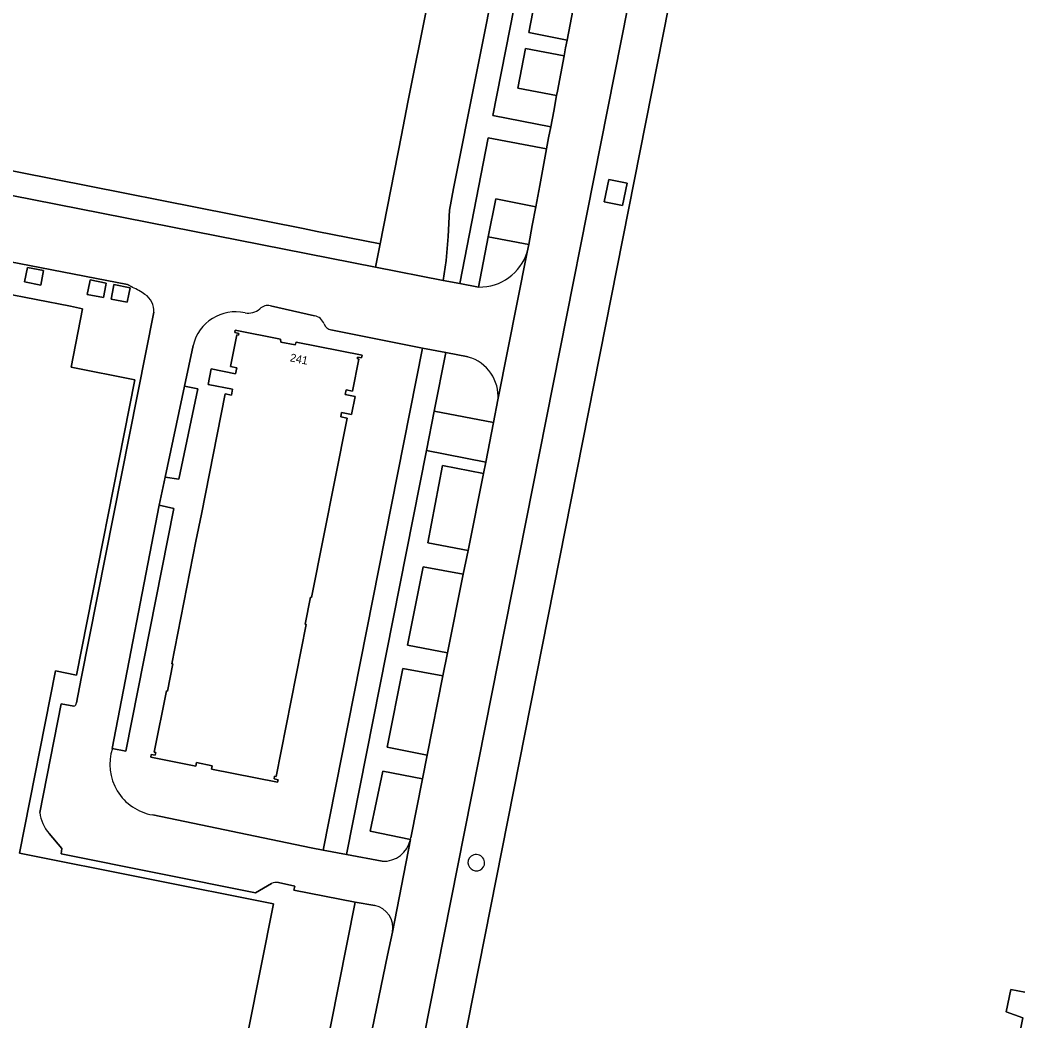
# Model space of a CAD drawing. Extents: x 158793 to 159888, y 384317 to 385256.
# Drawn here: x 159267.7 to 159393, y 384803.8 to 384928.9 of the extents above; entities that cross this region are included whole.
import ezdxf

# ---------------------------------------------------------------- set-up
doc = ezdxf.new("R2010")
doc.units = 0
for name, color, linetype in [('IMGEO_Groenvoorziening', 7, 'Continuous'), ('IMGEO_Opslagtank', 7, 'Continuous'), ('IMGEO_Pand', 7, 'Continuous'), ('IMGEO_Pand_nummerreeks', 7, 'Continuous'), ('IMGEO_Parkeervlak_open', 7, 'Continuous'), ('IMGEO_Rijbaan_lokaal_gesloten', 7, 'Continuous'), ('IMGEO_Rijbaan_lokaal_open', 7, 'Continuous'), ('IMGEO_Voetpad_open', 7, 'Continuous')]:
    doc.layers.add(name, color=color, linetype=linetype)

msp = doc.modelspace()

# ---------------------------------------------------------------- linework, layer by layer
at = {"layer": 'IMGEO_Groenvoorziening'}
for points in [[(159327.49, 384936.29), (159325.52, 384936.67), (159325.28, 384935.43), (159323.36, 384935.81), (159323.18, 384934.89), (159321.15, 384935.29), (159320.97, 384934.37), (159319.07, 384934.74), (159318.85, 384933.61), (159235.41, 384949.92), (159234.88, 384947.23), (159261.25, 384942.01), (159269.44, 384940.39), (159318.52, 384930.68), (159316.14, 384918.63), (159315.33, 384914.5), (159312.65, 384900.93), (159312.07, 384898), (159320.53, 384896.33), (159320.92, 384898.85), (159321.15, 384901.83), (159321.33, 384905.14), (159321.84, 384907.86)], [(159334.71, 384919.47), (159329.86, 384920.4), (159330.82, 384925.33), (159335.65, 384924.41), (159335.83, 384925.4), (159336.02, 384926.38), (159331.25, 384927.33), (159333.32, 384938.14), (159331, 384938.57), (159326.73, 384916.95), (159333.98, 384915.56), (159334.35, 384917.52)], [(159333.46, 384912.79), (159326.18, 384914.17), (159322.61, 384895.96), (159324.97, 384895.53), (159326.18, 384901.79), (159327.13, 384906.54), (159332.12, 384905.55), (159332.61, 384908.21)], [(159299.66, 384834.37), (159299.46, 384834.41), (159299.4, 384834.07), (159299.9, 384833.97), (159299.83, 384833.64), (159291.59, 384835.28), (159291.68, 384835.72), (159289.72, 384836.11), (159289.63, 384835.67), (159284, 384836.79), (159284.06, 384837.12), (159284.55, 384837.02), (159284.62, 384837.35), (159284.42, 384837.39), (159285.94, 384845.07), (159286.07, 384845.04), (159286.74, 384848.43), (159286.61, 384848.46), (159289.64, 384863.77), (159290.31, 384867.15), (159293.29, 384882.19), (159294.07, 384882.03), (159294.22, 384882.76), (159291.16, 384883.36), (159291.54, 384885.3), (159294.59, 384884.7), (159294.74, 384885.43), (159293.96, 384885.58), (159294.75, 384889.54), (159294.94, 384889.5), (159294.99, 384889.73), (159294.49, 384889.83), (159294.55, 384890.15), (159300.21, 384889.03), (159300.24, 384888.66), (159302.05, 384888.31), (159302.18, 384888.64), (159310.42, 384887), (159310.35, 384886.67), (159309.85, 384886.77), (159309.81, 384886.54), (159310, 384886.5), (159309.21, 384882.51), (159308.41, 384882.67), (159308.3, 384882.11), (159309.53, 384881.87), (159309.09, 384879.62), (159307.85, 384879.86), (159307.74, 384879.3), (159308.54, 384879.15), (159304.1, 384856.75), (159303.97, 384856.77), (159303.3, 384853.4), (159303.43, 384853.38)]]:
    msp.add_lwpolyline(points, close=True, dxfattribs=at)
for points in [[(159304.45, 384891.95), (159298.95, 384893.17)], [(159317.96, 384887.91), (159306.51, 384890.18)], [(159289.28, 384888.23), (159288.21, 384883.15), (159289.89, 384882.81), (159287.48, 384871.51), (159285.79, 384871.79), (159285.03, 384868.26), (159286.86, 384867.87), (159280.87, 384837.55), (159279.18, 384837.87)], [(159284.23, 384829.56), (159304.02, 384825.47), (159305.54, 384825.18), (159317.96, 384887.91)], [(159323.65, 384862.62), (159318.61, 384863.55), (159320.46, 384873.23), (159325.57, 384872.24), (159325.85, 384873.66), (159318.44, 384875.09), (159308.45, 384824.62), (159312.93, 384823.77)], [(159316.44, 384826.5), (159311.42, 384827.55), (159312.99, 384835.03), (159317.95, 384834.09), (159318.54, 384837.05), (159313.54, 384838.03), (159315.5, 384847.88), (159320.51, 384846.93), (159321.09, 384849.8), (159316.08, 384850.77), (159318.05, 384860.56), (159323.05, 384859.65), (159323.65, 384862.62)]]:
    msp.add_lwpolyline(points, dxfattribs=at)
for centre, radius, start, end in [((159294.61, 384886.96), 5.48, 77.774, 166.5538), ((159296.2, 384894.47), 2.2, 258.6842, 310.6302), ((159298.58, 384891.92), 1.3, 73.8184, 137.324), ((159304.13, 384890.36), 1.62, 19.9733, 78.5411), ((159306.67, 384891.24), 1.07, 197.645, 261.6336), ((159285.3, 384835.89), 6.42, 162.0436, 260.4094), ((159313.06, 384827.23), 3.46, 267.9085, 347.8279)]:
    msp.add_arc(centre, radius, start, end, dxfattribs=at)
at = {"layer": 'IMGEO_Opslagtank'}
for centre, radius, start, end in [((159324.69, 384823.63), 1.05, 149.6341, 343.6091), ((159324.65, 384823.55), 1.07, 348.0754, 145.1677)]:
    msp.add_arc(centre, radius, start, end, dxfattribs=at)
at = {"layer": 'IMGEO_Pand'}
for points in [[(159357.38, 384974.33), (159322.85, 384799.84)], [(159294.58, 384794.58), (159299.31, 384818.46), (159267.59, 384824.77), (159272.1, 384847.55), (159274.69, 384847.04), (159282, 384883.95), (159274.03, 384885.53), (159275.47, 384892.82), (159273.95, 384893.12), (159265.37, 384894.82)], [(159390.52, 384791.97), (159393, 384804.22), (159390.91, 384804.94), (159391.49, 384807.77), (159393.25, 384807.42)]]:
    msp.add_lwpolyline(points, dxfattribs=at)
for points in [[(159318.52, 384930.68), (159269.44, 384940.39), (159261.25, 384942.01), (159234.88, 384947.23), (159234.13, 384943.45), (159233.61, 384943.55), (159231.17, 384944.04), (159226.79, 384921.99), (159229.75, 384921.4), (159228.97, 384917.49), (159233.57, 384916.58), (159236.99, 384915.9), (159259.08, 384911.53), (159263.02, 384910.75), (159303.05, 384902.83), (159304.8, 384902.48), (159312.65, 384900.93), (159315.33, 384914.5), (159316.14, 384918.63)], [(159342.96, 384905.71), (159343.52, 384908.52), (159341.24, 384908.97), (159340.68, 384906.16)], [(159270.23, 384895.76), (159270.59, 384897.58), (159268.58, 384897.98), (159268.22, 384896.16)], [(159276.37, 384896.16), (159276.06, 384894.61), (159278.07, 384894.21), (159278.38, 384895.76), (159278.43, 384896.03), (159276.42, 384896.42)], [(159281.24, 384894.62), (159281.4, 384895.44), (159279.39, 384895.84), (159279.34, 384895.56), (159279.03, 384894.02), (159281.04, 384893.62)], [(159308.54, 384879.15), (159307.74, 384879.3), (159307.85, 384879.86), (159309.09, 384879.62), (159309.53, 384881.87), (159308.3, 384882.11), (159308.41, 384882.67), (159309.21, 384882.51), (159310, 384886.5), (159309.81, 384886.54), (159309.85, 384886.77), (159310.35, 384886.67), (159310.42, 384887), (159302.18, 384888.64), (159302.05, 384888.31), (159300.24, 384888.66), (159300.21, 384889.03), (159294.55, 384890.15), (159294.49, 384889.83), (159294.99, 384889.73), (159294.94, 384889.5), (159294.75, 384889.54), (159293.96, 384885.58), (159294.74, 384885.43), (159294.59, 384884.7), (159291.54, 384885.3), (159291.16, 384883.36), (159294.22, 384882.76), (159294.07, 384882.03), (159293.29, 384882.19), (159290.31, 384867.15), (159289.64, 384863.77), (159286.61, 384848.46), (159286.74, 384848.43), (159286.07, 384845.04), (159285.94, 384845.07), (159284.42, 384837.39), (159284.62, 384837.35), (159284.55, 384837.02), (159284.06, 384837.12), (159284, 384836.79), (159289.63, 384835.67), (159289.72, 384836.11), (159291.68, 384835.72), (159291.59, 384835.28), (159299.83, 384833.64), (159299.9, 384833.97), (159299.4, 384834.07), (159299.46, 384834.41), (159299.66, 384834.37), (159303.43, 384853.38), (159303.3, 384853.4), (159303.97, 384856.77), (159304.1, 384856.75)]]:
    msp.add_lwpolyline(points, close=True, dxfattribs=at)
at = {"layer": 'IMGEO_Parkeervlak_open'}
for points in [[(159343.82, 384725.7), (159319.24, 384730.58), (159319.3, 384730.89), (159315.15, 384731.71), (159314.83, 384731.77), (159314.77, 384731.46), (159314.46, 384731.52), (159314.52, 384731.84), (159310.06, 384732.72), (159310, 384732.41), (159309.53, 384732.5), (159312.99, 384750), (159322.23, 384796.67), (159322.85, 384799.84), (159357.38, 384974.33), (159357.88, 384976.86), (159362.45, 385000), (159363.15, 385003.54), (159363.39, 385004.76)], [(159357.2, 384998), (159356.69, 384996.4), (159356.4, 384995.11), (159318.14, 384801.8), (159318.44, 384801.74), (159318.11, 384800.17), (159318.38, 384800.12), (159308.02, 384749.02), (159302.97, 384723.66), (159301.67, 384717.28)], [(159317.95, 384834.09), (159312.99, 384835.03), (159311.42, 384827.55), (159316.44, 384826.5)], [(159316.48, 384826.71), (159317.95, 384834.09)], [(159311.98, 384818.24), (159309.55, 384818.65), (159300.39, 384772.46), (159304.4, 384771.67)], [(159305.08, 384770.86), (159313.57, 384812.03), (159314.21, 384814.93)], [(159393.25, 384807.42), (159391.49, 384807.77), (159390.91, 384804.94), (159393, 384804.22), (159390.52, 384791.97), (159388.58, 384782.39), (159388.96, 384782.31), (159388.91, 384782.06), (159388.47, 384782.14), (159382.12, 384750), (159381.91, 384748.95), (159381.86, 384748.7), (159381.57, 384748.76), (159380.89, 384745.33), (159381.19, 384745.27), (159381.12, 384744.93), (159376.18, 384719.9), (159383.86, 384718.66)]]:
    msp.add_lwpolyline(points, dxfattribs=at)
for points in [[(159335.65, 384924.41), (159330.82, 384925.33), (159329.86, 384920.4), (159334.71, 384919.47), (159334.81, 384919.99)], [(159342.96, 384905.71), (159340.68, 384906.16), (159341.24, 384908.97), (159343.52, 384908.52)], [(159332.12, 384905.55), (159327.13, 384906.54), (159326.18, 384901.79), (159331.26, 384900.86), (159331.68, 384903.21)], [(159288.21, 384883.15), (159285.79, 384871.79), (159287.48, 384871.51), (159289.89, 384882.81)], [(159326.83, 384878.59), (159319.42, 384880.02), (159318.44, 384875.09), (159325.85, 384873.66)], [(159325.57, 384872.24), (159320.46, 384873.23), (159318.61, 384863.55), (159323.65, 384862.62)], [(159285.03, 384868.26), (159279.18, 384837.87), (159280.87, 384837.55), (159286.86, 384867.87)], [(159323.05, 384859.65), (159318.05, 384860.56), (159316.08, 384850.77), (159321.09, 384849.8)], [(159320.51, 384846.93), (159315.5, 384847.88), (159313.54, 384838.03), (159318.54, 384837.05)]]:
    msp.add_lwpolyline(points, close=True, dxfattribs=at)
for centre, radius, start, end in [((159312.71, 384827.28), 3.81, 348.0771, 351.3601), ((159324.69, 384823.63), 1.05, 149.6341, 343.6091), ((159324.65, 384823.55), 1.07, 348.0754, 145.1677), ((159311.42, 384815.46), 2.84, 349.3141, 78.6396)]:
    msp.add_arc(centre, radius, start, end, dxfattribs=at)
at = {"layer": 'IMGEO_Rijbaan_lokaal_gesloten'}
for points in [[(159301.67, 384717.28), (159302.97, 384723.66), (159308.02, 384749.02), (159318.38, 384800.12), (159318.11, 384800.17), (159318.44, 384801.74), (159318.14, 384801.8), (159356.4, 384995.11), (159356.69, 384996.4), (159361.85, 385021.94), (159362.46, 385025.43), (159370.74, 385067.44)], [(159339.71, 384945.58), (159336.02, 384926.38), (159335.83, 384925.4), (159335.65, 384924.41), (159334.81, 384919.99), (159334.71, 384919.47), (159334.35, 384917.52), (159333.98, 384915.56), (159333.72, 384914.17), (159333.46, 384912.79), (159332.61, 384908.21), (159332.12, 384905.55), (159331.68, 384903.21), (159331.26, 384900.86), (159331.05, 384899.9), (159327.39, 384881.42), (159326.83, 384878.59), (159325.85, 384873.66), (159325.57, 384872.24), (159323.65, 384862.62), (159323.05, 384859.65), (159321.09, 384849.8), (159320.51, 384846.93), (159318.54, 384837.05), (159317.95, 384834.09), (159316.48, 384826.71)], [(159316.44, 384826.5), (159314.21, 384814.93), (159313.57, 384812.03), (159305.08, 384770.86), (159304.71, 384769.07)]]:
    msp.add_lwpolyline(points, dxfattribs=at)
msp.add_arc((159312.71, 384827.28), 3.81, 348.0771, 351.3601, dxfattribs=at)
at = {"layer": 'IMGEO_Rijbaan_lokaal_open'}
for points in [[(159324.97, 384895.53), (159322.61, 384895.96), (159320.53, 384896.33), (159312.07, 384898), (159238.06, 384912.61)], [(159266.26, 384898.74), (159281.08, 384895.83), (159281.72, 384895.5)], [(159327.39, 384881.42), (159331.05, 384899.9)], [(159298.95, 384893.17), (159304.45, 384891.95)], [(159284.36, 384892.37), (159275.3, 384846.61), (159274.7, 384843.59)], [(159306.51, 384890.18), (159317.96, 384887.91), (159320.87, 384887.34), (159323.66, 384886.79)], [(159279.18, 384837.87), (159285.03, 384868.26), (159285.79, 384871.79), (159288.21, 384883.15), (159289.28, 384888.23)], [(159274.36, 384843.15), (159272.81, 384843.46), (159270.12, 384829.87)], [(159312.93, 384823.77), (159308.45, 384824.62), (159305.54, 384825.18), (159304.02, 384825.47), (159284.23, 384829.56)], [(159271.27, 384827.26), (159272.87, 384825.35), (159272.77, 384824.71), (159297.08, 384819.82), (159299.09, 384821.01)], [(159314.21, 384814.93), (159316.44, 384826.5)], [(159299.94, 384821.11), (159301.99, 384820.67), (159301.87, 384820.15), (159309.55, 384818.65), (159311.98, 384818.24)]]:
    msp.add_lwpolyline(points, dxfattribs=at)
for centre, radius, start, end in [((159325.04, 384901.84), 6.32, 269.3577, 342.0681), ((159277.98, 384887.12), 9.17, 54.8231, 65.9195), ((159281.9, 384892.56), 2.47, 355.5862, 56.3963), ((159294.61, 384886.96), 5.48, 77.774, 166.5538), ((159296.2, 384894.47), 2.2, 258.6842, 310.6302), ((159298.58, 384891.92), 1.3, 73.8184, 137.324), ((159304.13, 384890.36), 1.62, 19.9733, 78.5411), ((159306.67, 384891.24), 1.07, 197.645, 261.6336), ((159322.27, 384881.84), 5.14, 355.2861, 74.2019), ((159274.28, 384843.56), 0.422, 281.0824, 3.403), ((159285.3, 384835.89), 6.42, 162.0436, 260.4094), ((159275, 384830.47), 4.92, 187.0573, 220.6921), ((159313.06, 384827.23), 3.46, 267.9085, 347.8279), ((159299.64, 384819.99), 1.15, 75.0749, 118.5094), ((159311.42, 384815.46), 2.84, 349.3141, 78.6396)]:
    msp.add_arc(centre, radius, start, end, dxfattribs=at)
at = {"layer": 'IMGEO_Voetpad_open'}
for points in [[(159358.88, 385040.94), (159358.96, 385041.4), (159353.99, 385042.35), (159354.05, 385042.63), (159351.74, 385043.09), (159364.49, 385107.94), (159362.02, 385110.93), (159346.58, 385032.81), (159345.38, 385026.71), (159331.19, 384954.97), (159329.05, 384944.11), (159327.49, 384936.29), (159321.84, 384907.86), (159321.33, 384905.14), (159321.15, 384901.83), (159320.92, 384898.85), (159320.53, 384896.33), (159322.61, 384895.96), (159326.18, 384914.17), (159333.46, 384912.79)], [(159333.46, 384912.79), (159333.72, 384914.17), (159333.98, 384915.56), (159326.73, 384916.95), (159331, 384938.57), (159332.18, 384944.54), (159333.9, 384953.26), (159334.9, 384958.28), (159345.38, 385011.25), (159346.21, 385015.58), (159348.11, 385024.71), (159349.6, 385032.23), (159351.33, 385040.95), (159353.41, 385040.52), (159351.95, 385032.9)], [(159238.06, 384912.61), (159312.07, 384898), (159312.65, 384900.93), (159304.8, 384902.48), (159303.05, 384902.83), (159263.02, 384910.75)], [(159331.05, 384899.9), (159331.26, 384900.86), (159326.18, 384901.79), (159324.97, 384895.53)], [(159281.72, 384895.5), (159281.08, 384895.83), (159266.26, 384898.74), (159265.37, 384894.82), (159273.95, 384893.12), (159275.47, 384892.82), (159274.03, 384885.53), (159282, 384883.95), (159274.69, 384847.04), (159272.1, 384847.55), (159267.59, 384824.77), (159299.31, 384818.46), (159294.58, 384794.58), (159294.45, 384794.6), (159292.49, 384794.99), (159295, 384767.17)], [(159274.7, 384843.59), (159275.3, 384846.61), (159284.36, 384892.37)], [(159323.66, 384886.79), (159320.87, 384887.34), (159319.42, 384880.02), (159326.83, 384878.59), (159327.39, 384881.42)], [(159270.12, 384829.87), (159272.81, 384843.46), (159274.36, 384843.15)], [(159299.09, 384821.01), (159297.08, 384819.82), (159272.77, 384824.71), (159272.87, 384825.35), (159271.27, 384827.26)], [(159309.55, 384818.65), (159301.87, 384820.15), (159301.99, 384820.67), (159299.94, 384821.11)], [(159304.4, 384771.67), (159300.39, 384772.46), (159309.55, 384818.65)]]:
    msp.add_lwpolyline(points, dxfattribs=at)
for points in [[(159340.36, 384948.96), (159335.62, 384949.85), (159334.5, 384944.11), (159332.18, 384944.54), (159331, 384938.57), (159333.32, 384938.14), (159331.25, 384927.33), (159336.02, 384926.38), (159339.71, 384945.58)], [(159270.23, 384895.76), (159268.22, 384896.16), (159268.58, 384897.98), (159270.59, 384897.58)], [(159276.06, 384894.61), (159276.37, 384896.16), (159276.42, 384896.42), (159278.43, 384896.03), (159278.38, 384895.76), (159278.07, 384894.21)], [(159281.24, 384894.62), (159281.04, 384893.62), (159279.03, 384894.02), (159279.34, 384895.56), (159279.39, 384895.84), (159281.4, 384895.44)], [(159318.44, 384875.09), (159319.42, 384880.02), (159320.87, 384887.34), (159317.96, 384887.91), (159305.54, 384825.18), (159308.45, 384824.62)]]:
    msp.add_lwpolyline(points, close=True, dxfattribs=at)
for centre, radius, start, end in [((159325.04, 384901.84), 6.32, 269.3577, 342.0681), ((159277.98, 384887.12), 9.17, 54.8231, 65.9195), ((159281.9, 384892.56), 2.47, 355.5862, 56.3963), ((159322.27, 384881.84), 5.14, 355.2861, 74.2019), ((159274.28, 384843.56), 0.422, 281.0824, 3.403), ((159275, 384830.47), 4.92, 187.0573, 220.6921), ((159299.64, 384819.99), 1.15, 75.0749, 118.5094)]:
    msp.add_arc(centre, radius, start, end, dxfattribs=at)

# ---------------------------------------------------------------- texts
at = {"layer": 'IMGEO_Pand_nummerreeks'}
msp.add_text('241', height=1, rotation=348.5466, dxfattribs=at).set_placement((159301.33, 384886.26))

doc.saveas('drawing.dxf')
